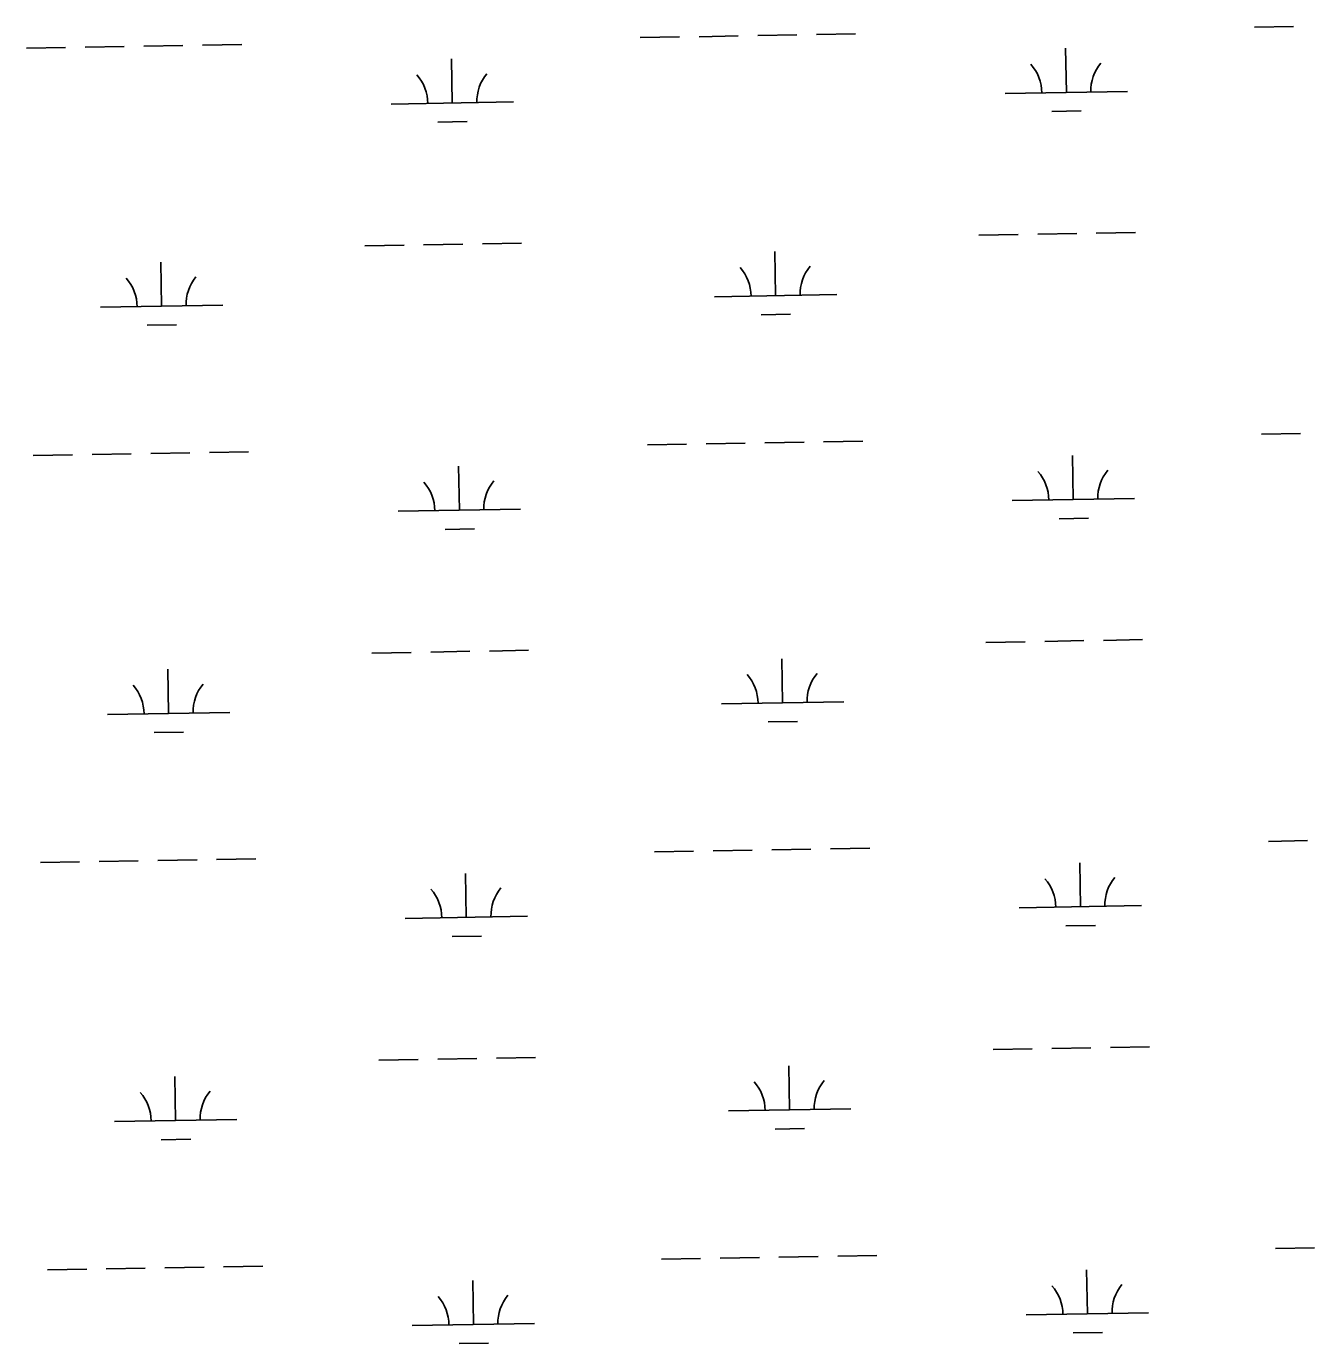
# Model space of a CAD drawing. Extents: x 3892998 to 3931244, y 278583 to 304547.
# Drawn here: x 3900252 to 3901302, y 297000 to 298077 of the extents above; entities that cross this region are included whole.
import ezdxf

# ---------------------------------------------------------------- set-up
doc = ezdxf.new("R2010")
doc.units = 0
doc.layers.add('V-WETL-SWMP', color=7, linetype='Continuous')

msp = doc.modelspace()

# ---------------------------------------------------------------- linework, layer by layer
at = {"layer": 'V-WETL-SWMP'}
for p, q in [((3901256.1, 298076), (3901288, 298076.5)), ((3900754.2, 298067.3), (3900786.2, 298067.9)), ((3900802.2, 298068.1), (3900834.2, 298068.7)), ((3900850.2, 298069), (3900882.2, 298069.5)), ((3900898.2, 298069.8), (3900930.2, 298070.3)), ((3900252.4, 298058.6), (3900284.4, 298059.2)), ((3900300.4, 298059.4), (3900332.4, 298060)), ((3900348.4, 298060.3), (3900380.4, 298060.8)), ((3900396.4, 298061.1), (3900428.4, 298061.7)), ((3901102.4, 298022.6), (3901101.7, 298058.6)), ((3900600.5, 298013.9), (3900599.9, 298049.9)), ((3901052.4, 298021.7), (3901152.4, 298023.4)), ((3900550.5, 298013), (3900650.5, 298014.8)), ((3901090.6, 298006.9), (3901114.6, 298007.4)), ((3900588.8, 297998.3), (3900612.8, 297998.7)), ((3901031, 297905.9), (3901063, 297906.4)), ((3901079, 297906.7), (3901111, 297907.3)), ((3901126.9, 297907.6), (3901158.9, 297908.1)), ((3900529.1, 297897.2), (3900561.1, 297897.8)), ((3900577.1, 297898), (3900609.1, 297898.6)), ((3900625.1, 297898.9), (3900657.1, 297899.4)), ((3900864.7, 297856.6), (3900864.1, 297892.6)), ((3900362.9, 297847.9), (3900362.3, 297883.9)), ((3900814.7, 297855.7), (3900914.7, 297857.4)), ((3900312.9, 297847), (3900412.9, 297848.8)), ((3900853, 297840.9), (3900877, 297841.4)), ((3900351.2, 297832.3), (3900375.2, 297832.7)), ((3901261.8, 297743.4), (3901293.8, 297743.9)), ((3900760, 297734.7), (3900792, 297735.2)), ((3900808, 297735.5), (3900840, 297736.1)), ((3900856, 297736.3), (3900888, 297736.9)), ((3900904, 297737.2), (3900936, 297737.7)), ((3900258.1, 297726), (3900290.1, 297726.5)), ((3900306.1, 297726.8), (3900338.1, 297727.4)), ((3900354.1, 297727.6), (3900386.1, 297728.2)), ((3900402.1, 297728.5), (3900434.1, 297729)), ((3901108.1, 297690), (3901107.5, 297725.9)), ((3900606.3, 297681.3), (3900605.7, 297717.3)), ((3901058.1, 297689.1), (3901158.1, 297690.8)), ((3900556.3, 297680.4), (3900656.3, 297682.1)), ((3901096.4, 297674.3), (3901120.4, 297674.7)), ((3900594.6, 297665.6), (3900618.6, 297666)), ((3901036.7, 297573.3), (3901068.7, 297573.8)), ((3901084.7, 297574.1), (3901116.7, 297574.7)), ((3901132.7, 297574.9), (3901164.7, 297575.5)), ((3900534.9, 297564.6), (3900566.9, 297565.1)), ((3900582.9, 297565.4), (3900614.9, 297566)), ((3900630.9, 297566.2), (3900662.9, 297566.8)), ((3900870.5, 297524), (3900869.9, 297559.9)), ((3900368.7, 297515.3), (3900368, 297551.3)), ((3900318.7, 297514.4), (3900418.6, 297516.1)), ((3900820.5, 297523.1), (3900920.5, 297524.8)), ((3900858.8, 297508.3), (3900882.8, 297508.7)), ((3900356.9, 297499.6), (3900380.9, 297500)), ((3901267.6, 297410.7), (3901299.6, 297411.3)), ((3900765.7, 297402.1), (3900797.7, 297402.6)), ((3900813.7, 297402.9), (3900845.7, 297403.4)), ((3900861.7, 297403.7), (3900893.7, 297404.3)), ((3900909.7, 297404.5), (3900941.7, 297405.1)), ((3900263.9, 297393.4), (3900295.9, 297393.9)), ((3900311.9, 297394.2), (3900343.9, 297394.7)), ((3900359.9, 297395), (3900391.9, 297395.6)), ((3900407.9, 297395.9), (3900439.9, 297396.4)), ((3901113.9, 297357.3), (3901113.3, 297393.3)), ((3900612, 297348.6), (3900611.4, 297384.6)), ((3901063.9, 297356.5), (3901163.9, 297358.2)), ((3900562.1, 297347.8), (3900662, 297349.5)), ((3900600.3, 297333), (3900624.3, 297333.4)), ((3901102.1, 297341.7), (3901126.1, 297342.1)), ((3901042.5, 297240.6), (3901074.5, 297241.2)), ((3901090.5, 297241.5), (3901122.5, 297242)), ((3901138.5, 297242.3), (3901170.5, 297242.9)), ((3900540.6, 297232), (3900572.6, 297232.5)), ((3900588.6, 297232.8), (3900620.6, 297233.3)), ((3900636.6, 297233.6), (3900668.6, 297234.2)), ((3900876.2, 297191.3), (3900875.6, 297227.3)), ((3900374.4, 297182.6), (3900373.8, 297218.6)), ((3900324.4, 297181.8), (3900424.4, 297183.5)), ((3900826.3, 297190.5), (3900926.2, 297192.2)), ((3900864.5, 297175.7), (3900888.5, 297176.1)), ((3900362.7, 297167), (3900386.7, 297167.4)), ((3901273.3, 297078.1), (3901305.3, 297078.7)), ((3900771.5, 297069.4), (3900803.5, 297070)), ((3900819.5, 297070.3), (3900851.5, 297070.8)), ((3900867.5, 297071.1), (3900899.5, 297071.6)), ((3900915.5, 297071.9), (3900947.5, 297072.5)), ((3900269.7, 297060.7), (3900301.7, 297061.3)), ((3900317.7, 297061.6), (3900349.6, 297062.1)), ((3900365.6, 297062.4), (3900397.6, 297063)), ((3900413.6, 297063.2), (3900445.6, 297063.8)), ((3901119.6, 297024.7), (3901119, 297060.7)), ((3900617.8, 297016), (3900617.2, 297052)), ((3901069.6, 297023.8), (3901169.6, 297025.6)), ((3900567.8, 297015.1), (3900667.8, 297016.9)), ((3900606.1, 297000.4), (3900630.1, 297000.8)), ((3901107.9, 297009.1), (3901131.9, 297009.5))]:
    msp.add_line(p, q, dxfattribs=at)
for centre, start, end in [((3901047.1, 298022.1), 0.2199, 41.7635), ((3901157.6, 298024), 140.2199, 181.7635), ((3900545.3, 298013.4), 0.2199, 41.7635), ((3900655.8, 298015.3), 140.2199, 181.7635), ((3900418.1, 297849.3), 140.2199, 181.7635), ((3900809.5, 297856.1), 0.2199, 41.7635), ((3900920, 297858), 140.2199, 181.7635), ((3900307.7, 297847.4), 0.2199, 41.7635), ((3901052.9, 297689.5), 0.2199, 41.7635), ((3901163.3, 297691.4), 140.2199, 181.7635), ((3900551, 297680.8), 0.2199, 41.7635), ((3900661.5, 297682.7), 140.2199, 181.7635), ((3900313.4, 297514.8), 0.2199, 41.7635), ((3900423.9, 297516.7), 140.2199, 181.7635), ((3900815.2, 297523.5), 0.2199, 41.7635), ((3900925.7, 297525.4), 140.2199, 181.7635), ((3901058.6, 297356.8), 0.2199, 41.7635), ((3901169.1, 297358.8), 140.2199, 181.7635), ((3900556.8, 297348.2), 0.2199, 41.7635), ((3900667.3, 297350.1), 140.2199, 181.7635), ((3900931.5, 297192.8), 140.2199, 181.7635), ((3900319.2, 297182.2), 0.2199, 41.7635), ((3900429.6, 297184.1), 140.2199, 181.7635), ((3900821, 297190.8), 0.2199, 41.7635), ((3901064.4, 297024.2), 0.2199, 41.7635), ((3901174.9, 297026.1), 140.2199, 181.7635), ((3900562.6, 297015.5), 0.2199, 41.7635), ((3900673, 297017.4), 140.2199, 181.7635)]:
    msp.add_arc(centre, 35.2, start, end, dxfattribs=at)

doc.saveas('drawing.dxf')
